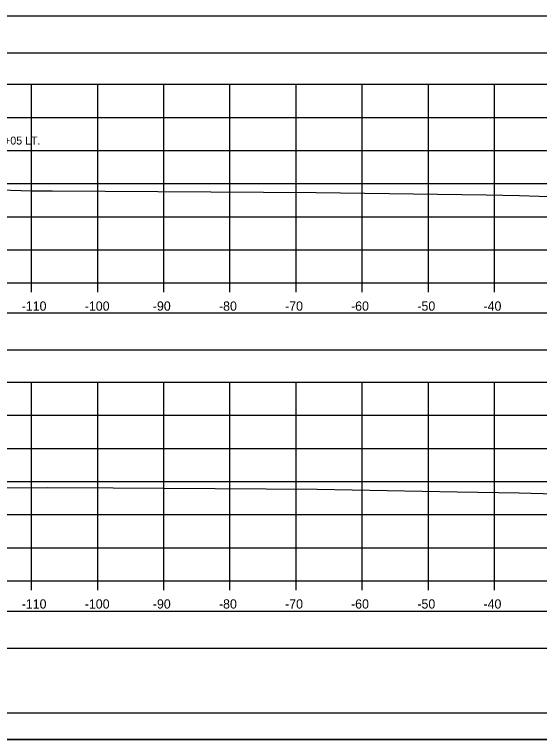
# Model space of a CAD drawing. Extents: x 1369627 to 1374022, y 380035 to 398173.
# Drawn here: x 1371985.9 to 1372065.3, y 386865.6 to 386975.1 of the extents above; entities that cross this region are included whole.
import ezdxf

# ---------------------------------------------------------------- set-up
doc = ezdxf.new("R2010")
doc.units = 0
for name, color, linetype in [('Default', 7, 'Continuous'), ('R_Axis', 7, 'Continuous'), ('R_Axis Annot', 7, 'Continuous'), ('R_Border', 7, 'Continuous'), ('R_Exist Surface', 7, 'Continuous'), ('R_Grid', 7, 'Continuous'), ('R_No Plot', 7, 'Continuous'), ('R_Water Annot', 7, 'Continuous')]:
    doc.layers.add(name, color=color, linetype=linetype)

msp = doc.modelspace()

# ---------------------------------------------------------------- linework, layer by layer
at = {"layer": 'Default'}
for points in [[(1371948.53, 386969.35), (1372248.53, 386969.35), (1372248.53, 386974.88), (1371948.53, 386974.88)], [(1371948.53, 386924.45), (1372248.53, 386924.45), (1372248.53, 386929.98), (1371948.53, 386929.98)], [(1371948.53, 386879.4), (1372248.53, 386879.4), (1372248.53, 386884.92), (1371948.53, 386884.92)]]:
    msp.add_lwpolyline(points, close=True, dxfattribs=at)
at = {"layer": 'R_Axis'}
for p, q in [((1371948.53, 386934.57), (1372248.53, 386934.57)), ((1371988.53, 386933.17), (1371988.53, 386934.57)), ((1371998.53, 386933.17), (1371998.53, 386934.57)), ((1372008.53, 386933.17), (1372008.53, 386934.57)), ((1372018.53, 386933.17), (1372018.53, 386934.57)), ((1372028.53, 386933.17), (1372028.53, 386934.57)), ((1372038.53, 386933.17), (1372038.53, 386934.57)), ((1372048.53, 386933.17), (1372048.53, 386934.57)), ((1372058.53, 386933.17), (1372058.53, 386934.57)), ((1371948.53, 386889.57), (1372248.53, 386889.57)), ((1371988.53, 386888.17), (1371988.53, 386889.57)), ((1371998.53, 386888.17), (1371998.53, 386889.57)), ((1372008.53, 386888.17), (1372008.53, 386889.57)), ((1372018.53, 386888.17), (1372018.53, 386889.57)), ((1372028.53, 386888.17), (1372028.53, 386889.57)), ((1372038.53, 386888.17), (1372038.53, 386889.57)), ((1372048.53, 386888.17), (1372048.53, 386889.57)), ((1372058.53, 386888.17), (1372058.53, 386889.57))]:
    msp.add_line(p, q, dxfattribs=at)
at = {"layer": 'R_Border'}
msp.add_line((1372256.71, 386869.57), (1371940.53, 386869.57), dxfattribs=at)
at = {"layer": 'R_Exist Surface'}
for points in [[(1371980.68, 386948.74), (1371988.5, 386948.47), (1371991.66, 386948.47), (1372015.64, 386948.33), (1372031.55, 386948.25), (1372057.29, 386947.86), (1372062.34, 386947.77), (1372065.29, 386947.69), (1372069.8, 386947.55)], [(1371980.02, 386903.63), (1371991, 386903.65), (1372000.85, 386903.59), (1372031.73, 386903.39), (1372052.9, 386903.02), (1372062.27, 386902.88), (1372067.73, 386902.71)]]:
    msp.add_lwpolyline(points, dxfattribs=at)
at = {"layer": 'R_Grid'}
for p, q in [((1371948.53, 386964.57), (1372248.53, 386964.57)), ((1371988.53, 386934.57), (1371988.53, 386964.57)), ((1371998.53, 386934.57), (1371998.53, 386964.57)), ((1372008.53, 386934.57), (1372008.53, 386964.57)), ((1372018.53, 386934.57), (1372018.53, 386964.57)), ((1372028.53, 386934.57), (1372028.53, 386964.57)), ((1372038.53, 386934.57), (1372038.53, 386964.57)), ((1372048.53, 386934.57), (1372048.53, 386964.57)), ((1372058.53, 386934.57), (1372058.53, 386964.57)), ((1371948.53, 386959.57), (1372248.53, 386959.57)), ((1371948.53, 386954.57), (1372248.53, 386954.57)), ((1371948.53, 386949.57), (1372248.53, 386949.57)), ((1371948.53, 386944.57), (1372248.53, 386944.57)), ((1371948.53, 386939.57), (1372248.53, 386939.57)), ((1371948.53, 386934.57), (1372248.53, 386934.57)), ((1371948.53, 386919.57), (1372248.53, 386919.57)), ((1371988.53, 386889.57), (1371988.53, 386919.57)), ((1371998.53, 386889.57), (1371998.53, 386919.57)), ((1372008.53, 386889.57), (1372008.53, 386919.57)), ((1372018.53, 386889.57), (1372018.53, 386919.57)), ((1372028.53, 386889.57), (1372028.53, 386919.57)), ((1372038.53, 386889.57), (1372038.53, 386919.57)), ((1372048.53, 386889.57), (1372048.53, 386919.57)), ((1372058.53, 386889.57), (1372058.53, 386919.57)), ((1371948.53, 386914.57), (1372248.53, 386914.57)), ((1371948.53, 386909.57), (1372248.53, 386909.57)), ((1371948.53, 386904.57), (1372248.53, 386904.57)), ((1371948.53, 386899.57), (1372248.53, 386899.57)), ((1371948.53, 386894.57), (1372248.53, 386894.57)), ((1371948.53, 386889.57), (1372248.53, 386889.57))]:
    msp.add_line(p, q, dxfattribs=at)
at = {"layer": 'R_No Plot'}
msp.add_line((1371928.13, 386865.6), (1372261.46, 386865.6), dxfattribs=at)
for points in [[(1371928.12, 387078.93), (1372261.46, 387078.93), (1372261.46, 386865.59), (1371928.12, 386865.59)], [(1372174.45, 387075.03), (1372194.07, 387075.03), (1372194.07, 387065.15), (1372210.18, 387065.15), (1372233.38, 387065.15), (1372233.38, 387032.48), (1372256.59, 387032.48), (1372256.71, 386869.57), (1371940.53, 386869.57), (1371940.53, 387075.03)]]:
    msp.add_lwpolyline(points, close=True, dxfattribs=at)

# ---------------------------------------------------------------- texts
at = {"layer": 'R_Axis Annot'}
for s, p in [('-110', (1371987.04, 386930.37)), ('-100', (1371996.58, 386930.37)), ('-90', (1372006.87, 386930.37)), ('-80', (1372016.87, 386930.37)), ('-70', (1372026.87, 386930.37)), ('-60', (1372036.84, 386930.37)), ('-50', (1372046.87, 386930.37)), ('-40', (1372056.87, 386930.37)), ('-110', (1371987.04, 386885.37)), ('-100', (1371996.58, 386885.37)), ('-90', (1372006.87, 386885.37)), ('-80', (1372016.87, 386885.37)), ('-70', (1372026.87, 386885.37)), ('-60', (1372036.84, 386885.37)), ('-50', (1372046.87, 386885.37)), ('-40', (1372056.87, 386885.37))]:
    msp.add_text(s, height=1.4, dxfattribs=at).set_placement(p)
at = {"layer": 'R_Water Annot'}
msp.add_text('CONNECT TO DROP INLET @ STA. 230+05 LT.', height=1.2, dxfattribs=at).set_placement((1371954.49, 386955.47))

doc.saveas('drawing.dxf')
